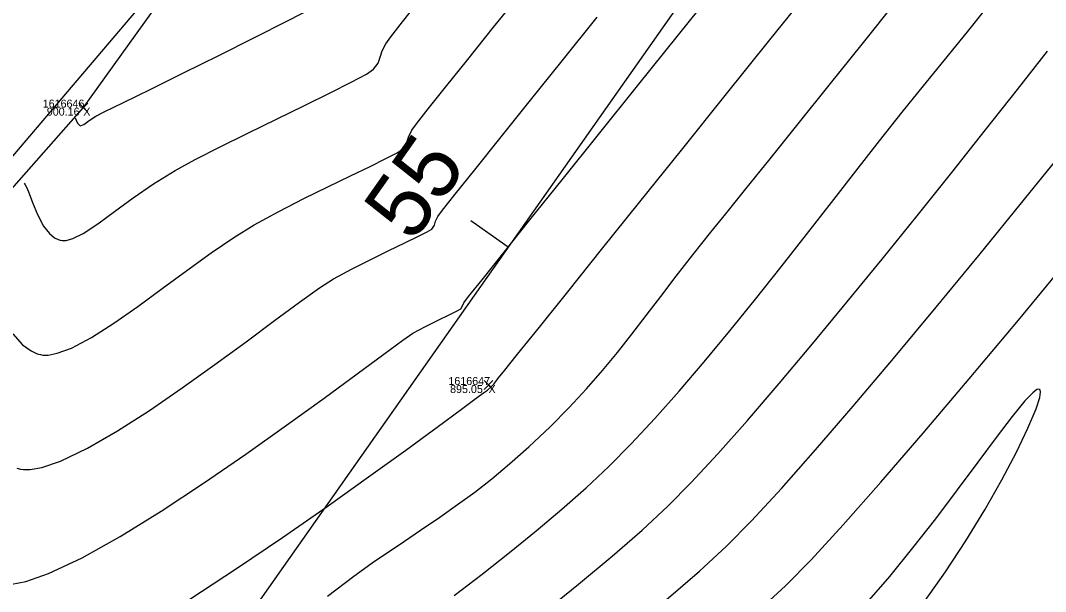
# Model space of a CAD drawing. Extents: x 1957117 to 1971063, y 701601 to 715861.
# Drawn here: x 1963844.55 to 1963889.37, y 707291.95 to 707316.9 of the extents above; entities that cross this region are included whole.
import ezdxf

# ---------------------------------------------------------------- set-up
doc = ezdxf.new("R2010")
doc.units = 0
for name, color, linetype in [('AP_X_Lights', 7, 'Continuous'), ('DT_X_Contour_Major', 7, 'Continuous'), ('DT_X_Contour_Minor', 7, 'Continuous'), ('DT_X_TIN_Hull', 7, 'Continuous'), ('GE_X_CL_20', 7, 'Continuous'), ('PV_P_Shoulder', 7, 'Continuous'), ('RD_P_Cells', 7, 'Continuous'), ('RS_Raster1', 7, 'Continuous'), ('SC_Scratch1', 7, 'Continuous'), ('SC_Shading5', 7, 'Continuous')]:
    doc.layers.add(name, color=color, linetype=linetype)

msp = doc.modelspace()

# ---------------------------------------------------------------- linework, layer by layer
at = {"layer": 'AP_X_Lights'}
for p, q in [((1963847.103, 707312.9), (1963847.491, 707313.29)), ((1963847.103, 707313.29), (1963847.491, 707312.9)), ((1963864.82, 707300.779), (1963865.208, 707301.169)), ((1963864.82, 707301.169), (1963865.208, 707300.779))]:
    msp.add_line(p, q, dxfattribs=at)
at = {"layer": 'DT_X_Contour_Major'}
for points in [[(1963851.961, 707291.624), (1963853.993, 707292.952), (1963856.013, 707294.318), (1963857.96, 707295.669), (1963859.775, 707296.956), (1963861.399, 707298.128), (1963862.772, 707299.132), (1963863.836, 707299.919), (1963864.53, 707300.437), (1963864.795, 707300.635), (1963864.971, 707300.756), (1963865.132, 707300.894), (1963865.242, 707301.012), (1963865.331, 707301.126), (1963865.442, 707301.268), (1963865.673, 707301.556), (1963866.289, 707302.322), (1963867.24, 707303.506), (1963868.479, 707305.049), (1963869.959, 707306.891), (1963871.631, 707308.973), (1963873.448, 707311.235), (1963875.361, 707313.618), (1963877.324, 707316.061), (1963879.288, 707318.507)], [(1963851.961, 707291.624), (1963853.993, 707292.952), (1963856.013, 707294.318), (1963857.96, 707295.669), (1963859.775, 707296.956), (1963861.399, 707298.128), (1963862.772, 707299.132), (1963863.836, 707299.919), (1963864.53, 707300.437), (1963864.795, 707300.635), (1963864.971, 707300.756), (1963865.132, 707300.894), (1963865.242, 707301.012), (1963865.331, 707301.126), (1963865.442, 707301.268), (1963865.673, 707301.556), (1963866.289, 707302.322), (1963867.24, 707303.506), (1963868.479, 707305.049), (1963869.959, 707306.891), (1963871.631, 707308.973), (1963873.448, 707311.235), (1963875.361, 707313.618), (1963877.324, 707316.061), (1963879.288, 707318.507)], [(1963846.945, 707312.644), (1963846.959, 707312.617), (1963846.989, 707312.543), (1963847.045, 707312.415), (1963847.16, 707312.305), (1963847.323, 707312.361), (1963847.557, 707312.529), (1963847.845, 707312.72), (1963848.212, 707312.905), (1963849.051, 707313.318), (1963850.245, 707313.904), (1963851.677, 707314.609), (1963853.229, 707315.378), (1963854.786, 707316.156), (1963856.231, 707316.888), (1963857.446, 707317.519)], [(1963846.945, 707312.644), (1963846.959, 707312.617), (1963846.989, 707312.543), (1963847.045, 707312.415), (1963847.16, 707312.305), (1963847.323, 707312.361), (1963847.557, 707312.529), (1963847.845, 707312.72), (1963848.212, 707312.905), (1963849.051, 707313.318), (1963850.245, 707313.904), (1963851.677, 707314.609), (1963853.229, 707315.378), (1963854.786, 707316.156), (1963856.231, 707316.888), (1963857.446, 707317.519)], [(1963876.785, 707291.084), (1963877.996, 707292.195), (1963879.124, 707293.342), (1963880.528, 707294.867), (1963882.173, 707296.725), (1963884.022, 707298.866), (1963886.04, 707301.245), (1963888.189, 707303.814), (1963890.435, 707306.525)], [(1963876.785, 707291.084), (1963877.996, 707292.195), (1963879.124, 707293.342), (1963880.528, 707294.867), (1963882.173, 707296.725), (1963884.022, 707298.866), (1963886.04, 707301.245), (1963888.189, 707303.814), (1963890.435, 707306.525)]]:
    msp.add_lwpolyline(points, dxfattribs=at)
at = {"layer": 'DT_X_Contour_Minor'}
for points in [[(1963844.175, 707292.277), (1963844.788, 707292.391), (1963845.778, 707292.735), (1963847.247, 707293.428), (1963848.911, 707294.358), (1963850.703, 707295.463), (1963852.557, 707296.681), (1963854.407, 707297.952), (1963856.186, 707299.213), (1963857.829, 707300.404), (1963859.269, 707301.463), (1963860.439, 707302.329), (1963861.274, 707302.941), (1963861.708, 707303.236), (1963862.268, 707303.534), (1963862.816, 707303.807), (1963863.294, 707304.038), (1963863.642, 707304.209), (1963863.802, 707304.302), (1963863.872, 707304.43), (1963863.93, 707304.572), (1963864.145, 707304.843), (1963864.732, 707305.577), (1963865.643, 707306.713), (1963866.827, 707308.189), (1963868.236, 707309.944), (1963869.821, 707311.917), (1963871.531, 707314.046), (1963873.319, 707316.27), (1963875.133, 707318.528)], [(1963844.175, 707292.277), (1963844.788, 707292.391), (1963845.778, 707292.735), (1963847.247, 707293.428), (1963848.911, 707294.358), (1963850.703, 707295.463), (1963852.557, 707296.681), (1963854.407, 707297.952), (1963856.186, 707299.213), (1963857.829, 707300.404), (1963859.269, 707301.463), (1963860.439, 707302.329), (1963861.274, 707302.941), (1963861.708, 707303.236), (1963862.268, 707303.534), (1963862.816, 707303.807), (1963863.294, 707304.038), (1963863.642, 707304.209), (1963863.802, 707304.302), (1963863.872, 707304.43), (1963863.93, 707304.572), (1963864.145, 707304.843), (1963864.732, 707305.577), (1963865.643, 707306.713), (1963866.827, 707308.189), (1963868.236, 707309.944), (1963869.821, 707311.917), (1963871.531, 707314.046), (1963873.319, 707316.27), (1963875.133, 707318.528)], [(1963844.217, 707303.214), (1963844.646, 707302.729), (1963845.013, 707302.464), (1963845.282, 707302.344), (1963845.425, 707302.303), (1963845.53, 707302.285), (1963845.762, 707302.283), (1963846.161, 707302.359), (1963846.776, 707302.59), (1963847.657, 707303.057), (1963848.635, 707303.677), (1963849.677, 707304.403), (1963850.753, 707305.188), (1963851.832, 707305.985), (1963852.883, 707306.747), (1963853.874, 707307.427), (1963854.776, 707307.978), (1963855.854, 707308.56), (1963856.942, 707309.118), (1963857.997, 707309.64), (1963858.976, 707310.114), (1963859.835, 707310.527), (1963860.531, 707310.867), (1963861.021, 707311.122), (1963861.262, 707311.28), (1963861.437, 707311.544), (1963861.519, 707311.808), (1963861.658, 707312.116), (1963861.868, 707312.392), (1963862.377, 707313.035), (1963863.137, 707313.989), (1963864.106, 707315.197), (1963865.236, 707316.605), (1963866.483, 707318.156)], [(1963844.217, 707303.214), (1963844.646, 707302.729), (1963845.013, 707302.464), (1963845.282, 707302.344), (1963845.425, 707302.303), (1963845.53, 707302.285), (1963845.762, 707302.283), (1963846.161, 707302.359), (1963846.776, 707302.59), (1963847.657, 707303.057), (1963848.635, 707303.677), (1963849.677, 707304.403), (1963850.753, 707305.188), (1963851.832, 707305.985), (1963852.883, 707306.747), (1963853.874, 707307.427), (1963854.776, 707307.978), (1963855.854, 707308.56), (1963856.942, 707309.118), (1963857.997, 707309.64), (1963858.976, 707310.114), (1963859.835, 707310.527), (1963860.531, 707310.867), (1963861.021, 707311.122), (1963861.262, 707311.28), (1963861.437, 707311.544), (1963861.519, 707311.808), (1963861.658, 707312.116), (1963861.868, 707312.392), (1963862.377, 707313.035), (1963863.137, 707313.989), (1963864.106, 707315.197), (1963865.236, 707316.605), (1963866.483, 707318.156)], [(1963844.717, 707309.787), (1963844.752, 707309.728), (1963844.822, 707309.589), (1963844.928, 707309.338), (1963845.079, 707308.946), (1963845.296, 707308.419), (1963845.558, 707307.92), (1963845.814, 707307.591), (1963846.037, 707307.41), (1963846.204, 707307.33), (1963846.292, 707307.304), (1963846.372, 707307.291), (1963846.546, 707307.296), (1963846.838, 707307.374), (1963847.286, 707307.593), (1963847.932, 707308.014), (1963848.666, 707308.552), (1963849.479, 707309.154), (1963850.364, 707309.77), (1963851.31, 707310.349), (1963852.195, 707310.822), (1963853.282, 707311.375), (1963854.492, 707311.975), (1963855.748, 707312.591), (1963856.972, 707313.189), (1963858.086, 707313.739), (1963859.012, 707314.206), (1963859.674, 707314.561), (1963859.992, 707314.769), (1963860.187, 707315.036), (1963860.284, 707315.295), (1963860.368, 707315.57), (1963860.522, 707315.888), (1963860.75, 707316.193), (1963861.255, 707316.837), (1963861.989, 707317.758)], [(1963844.717, 707309.787), (1963844.752, 707309.728), (1963844.822, 707309.589), (1963844.928, 707309.338), (1963845.079, 707308.946), (1963845.296, 707308.419), (1963845.558, 707307.92), (1963845.814, 707307.591), (1963846.037, 707307.41), (1963846.204, 707307.33), (1963846.292, 707307.304), (1963846.372, 707307.291), (1963846.546, 707307.296), (1963846.838, 707307.374), (1963847.286, 707307.593), (1963847.932, 707308.014), (1963848.666, 707308.552), (1963849.479, 707309.154), (1963850.364, 707309.77), (1963851.31, 707310.349), (1963852.195, 707310.822), (1963853.282, 707311.375), (1963854.492, 707311.975), (1963855.748, 707312.591), (1963856.972, 707313.189), (1963858.086, 707313.739), (1963859.012, 707314.206), (1963859.674, 707314.561), (1963859.992, 707314.769), (1963860.187, 707315.036), (1963860.284, 707315.295), (1963860.368, 707315.57), (1963860.522, 707315.888), (1963860.75, 707316.193), (1963861.255, 707316.837), (1963861.989, 707317.758)], [(1963857.977, 707291.751), (1963859.122, 707292.616), (1963860.038, 707293.274), (1963861.103, 707293.997), (1963862.041, 707294.629), (1963862.885, 707295.202), (1963863.665, 707295.747), (1963864.412, 707296.295), (1963865.159, 707296.879), (1963865.935, 707297.529), (1963866.774, 707298.277), (1963867.705, 707299.154), (1963868.547, 707299.994), (1963869.307, 707300.806), (1963870.003, 707301.603), (1963870.656, 707302.394), (1963871.285, 707303.191), (1963871.909, 707304.005), (1963872.547, 707304.848), (1963873.218, 707305.73), (1963873.943, 707306.663), (1963874.74, 707307.659), (1963875.388, 707308.458), (1963876.262, 707309.54), (1963877.329, 707310.863), (1963878.554, 707312.387), (1963879.907, 707314.069), (1963881.352, 707315.869), (1963882.857, 707317.745)], [(1963857.977, 707291.751), (1963859.122, 707292.616), (1963860.038, 707293.274), (1963861.103, 707293.997), (1963862.041, 707294.629), (1963862.885, 707295.202), (1963863.665, 707295.747), (1963864.412, 707296.295), (1963865.159, 707296.879), (1963865.935, 707297.529), (1963866.774, 707298.277), (1963867.705, 707299.154), (1963868.547, 707299.994), (1963869.307, 707300.806), (1963870.003, 707301.603), (1963870.656, 707302.394), (1963871.285, 707303.191), (1963871.909, 707304.005), (1963872.547, 707304.848), (1963873.218, 707305.73), (1963873.943, 707306.663), (1963874.74, 707307.659), (1963875.388, 707308.458), (1963876.262, 707309.54), (1963877.329, 707310.863), (1963878.554, 707312.387), (1963879.907, 707314.069), (1963881.352, 707315.869), (1963882.857, 707317.745)], [(1963863.519, 707291.775), (1963864.74, 707292.709), (1963865.938, 707293.651), (1963867.102, 707294.598), (1963868.221, 707295.545), (1963869.283, 707296.485), (1963870.278, 707297.414), (1963871.261, 707298.402), (1963872.29, 707299.507), (1963873.356, 707300.71), (1963874.45, 707301.994), (1963875.562, 707303.339), (1963876.684, 707304.726), (1963877.806, 707306.137), (1963878.92, 707307.553), (1963880.015, 707308.955), (1963881.084, 707310.325), (1963882.117, 707311.643), (1963883.105, 707312.891), (1963884.038, 707314.049), (1963884.94, 707315.16), (1963885.954, 707316.413), (1963887.056, 707317.779)], [(1963863.519, 707291.775), (1963864.74, 707292.709), (1963865.938, 707293.651), (1963867.102, 707294.598), (1963868.221, 707295.545), (1963869.283, 707296.485), (1963870.278, 707297.414), (1963871.261, 707298.402), (1963872.29, 707299.507), (1963873.356, 707300.71), (1963874.45, 707301.994), (1963875.562, 707303.339), (1963876.684, 707304.726), (1963877.806, 707306.137), (1963878.92, 707307.553), (1963880.015, 707308.955), (1963881.084, 707310.325), (1963882.117, 707311.643), (1963883.105, 707312.891), (1963884.038, 707314.049), (1963884.94, 707315.16), (1963885.954, 707316.413), (1963887.056, 707317.779)], [(1963844.394, 707297.347), (1963844.557, 707297.302), (1963844.687, 707297.28), (1963844.978, 707297.277), (1963845.491, 707297.366), (1963846.301, 707297.644), (1963847.477, 707298.209), (1963848.791, 707298.967), (1963850.191, 707299.864), (1963851.628, 707300.848), (1963853.053, 707301.865), (1963854.415, 707302.863), (1963855.664, 707303.789), (1963856.752, 707304.591), (1963857.628, 707305.214), (1963858.242, 707305.607), (1963859.058, 707306.046), (1963859.877, 707306.462), (1963860.658, 707306.845), (1963861.356, 707307.181), (1963861.93, 707307.459), (1963862.336, 707307.667), (1963862.532, 707307.791), (1963862.648, 707307.966), (1963862.702, 707308.14), (1963862.794, 707308.344), (1963863.009, 707308.621), (1963863.565, 707309.319), (1963864.413, 707310.38), (1963865.506, 707311.743), (1963866.795, 707313.348), (1963868.231, 707315.136), (1963869.767, 707317.047)], [(1963844.394, 707297.347), (1963844.557, 707297.302), (1963844.687, 707297.28), (1963844.978, 707297.277), (1963845.491, 707297.366), (1963846.301, 707297.644), (1963847.477, 707298.209), (1963848.791, 707298.967), (1963850.191, 707299.864), (1963851.628, 707300.848), (1963853.053, 707301.865), (1963854.415, 707302.863), (1963855.664, 707303.789), (1963856.752, 707304.591), (1963857.628, 707305.214), (1963858.242, 707305.607), (1963859.058, 707306.046), (1963859.877, 707306.462), (1963860.658, 707306.845), (1963861.356, 707307.181), (1963861.93, 707307.459), (1963862.336, 707307.667), (1963862.532, 707307.791), (1963862.648, 707307.966), (1963862.702, 707308.14), (1963862.794, 707308.344), (1963863.009, 707308.621), (1963863.565, 707309.319), (1963864.413, 707310.38), (1963865.506, 707311.743), (1963866.795, 707313.348), (1963868.231, 707315.136), (1963869.767, 707317.047)], [(1963867.354, 707290.981), (1963868.952, 707292.271), (1963870.422, 707293.498), (1963871.732, 707294.639), (1963872.851, 707295.674), (1963873.878, 707296.712), (1963875.049, 707297.973), (1963876.338, 707299.425), (1963877.724, 707301.034), (1963879.182, 707302.767), (1963880.689, 707304.59), (1963882.222, 707306.47), (1963883.758, 707308.374), (1963885.273, 707310.267), (1963886.744, 707312.118), (1963888.147, 707313.891), (1963889.46, 707315.555)], [(1963867.354, 707290.981), (1963868.952, 707292.271), (1963870.422, 707293.498), (1963871.732, 707294.639), (1963872.851, 707295.674), (1963873.878, 707296.712), (1963875.049, 707297.973), (1963876.338, 707299.425), (1963877.724, 707301.034), (1963879.182, 707302.767), (1963880.689, 707304.59), (1963882.222, 707306.47), (1963883.758, 707308.374), (1963885.273, 707310.267), (1963886.744, 707312.118), (1963888.147, 707313.891), (1963889.46, 707315.555)], [(1963872.787, 707291.589), (1963874.243, 707292.847), (1963875.423, 707293.935), (1963876.514, 707295.04), (1963877.821, 707296.455), (1963879.313, 707298.138), (1963880.959, 707300.046), (1963882.728, 707302.138), (1963884.588, 707304.37), (1963886.508, 707306.701), (1963888.456, 707309.089), (1963890.402, 707311.492)], [(1963872.787, 707291.589), (1963874.243, 707292.847), (1963875.423, 707293.935), (1963876.514, 707295.04), (1963877.821, 707296.455), (1963879.313, 707298.138), (1963880.959, 707300.046), (1963882.728, 707302.138), (1963884.588, 707304.37), (1963886.508, 707306.701), (1963888.456, 707309.089), (1963890.402, 707311.492)], [(1963884.087, 707291.509), (1963885.005, 707292.81), (1963885.888, 707294.167), (1963886.714, 707295.526), (1963887.458, 707296.835), (1963888.096, 707298.042), (1963888.605, 707299.092), (1963888.96, 707299.935), (1963889.117, 707300.424), (1963889.153, 707300.664), (1963889.136, 707300.759), (1963889.113, 707300.785), (1963889.083, 707300.796), (1963888.998, 707300.775), (1963888.815, 707300.639), (1963888.474, 707300.283), (1963887.91, 707299.594), (1963887.212, 707298.682), (1963886.405, 707297.6), (1963885.513, 707296.399), (1963884.557, 707295.133), (1963883.561, 707293.853), (1963882.549, 707292.612), (1963881.544, 707291.462)], [(1963884.087, 707291.509), (1963885.005, 707292.81), (1963885.888, 707294.167), (1963886.714, 707295.526), (1963887.458, 707296.835), (1963888.096, 707298.042), (1963888.605, 707299.092), (1963888.96, 707299.935), (1963889.117, 707300.424), (1963889.153, 707300.664), (1963889.136, 707300.759), (1963889.113, 707300.785), (1963889.083, 707300.796), (1963888.998, 707300.775), (1963888.815, 707300.639), (1963888.474, 707300.283), (1963887.91, 707299.594), (1963887.212, 707298.682), (1963886.405, 707297.6), (1963885.513, 707296.399), (1963884.557, 707295.133), (1963883.561, 707293.853), (1963882.549, 707292.612), (1963881.544, 707291.462)]]:
    msp.add_lwpolyline(points, dxfattribs=at)
at = {"layer": 'DT_X_TIN_Hull'}
msp.add_lwpolyline([(1963940.142, 707371.501), (1963857.209, 707326.887), (1963847.297, 707313.095), (1963811.321, 707272.33), (1963751.836, 707231.407), (1963753.826, 707219.029), (1963738.818, 707206.839), (1963703.286, 707168.809), (1963648.079, 707085.514)], dxfattribs=at)
at = {"layer": 'GE_X_CL_20'}
msp.add_line((1963865.874, 707306.993), (1963864.239, 707308.145), dxfattribs=at)
msp.add_lwpolyline([(1964578.061, 708318.542), (1963713.717, 707090.878)], dxfattribs=at)
at = {"layer": 'RD_P_Cells'}
msp.add_lwpolyline([(1963751.836, 707231.407), (1963783.881, 707233.072), (1963786.638, 707241.96), (1963811.321, 707272.33), (1963856.229, 707325.106)], dxfattribs=at)
at = {"layer": 'SC_Shading5'}
for points in [[(1963589.678, 706586.994), (1963626.625, 706689.548), (1963651.76, 706746.832), (1963668.09, 706778.596), (1963682.768, 706805.402), (1963734.424, 706911.594), (1963826.849, 707116.717), (1963877.258, 707215.645), (1963964.981, 707354.472), (1964070.526, 707509.355), (1964132.574, 707601.994), (1964163.9, 707642.169), (1964191.2, 707685.167), (1964278.98, 707807.131), (1964326.11, 707874.364), (1964396.427, 707968.962), (1964508.519, 708133.679), (1964655.588, 708336.552), (1964745.319, 708429.172), (1964840.327, 708522.317), (1964988.178, 708660.245), (1965089.796, 708739.041), (1965251.743, 708835.216), (1965415.807, 708922.048), (1965866.2, 709149.38), (1966173.543, 709294.131), (1966283.627, 709338.196), (1966534.003, 709419.214), (1966689.084, 709471.266), (1967008.468, 709641.817), (1967166.677, 709750.124), (1967422.113, 709931.083), (1967818.707, 710198.831), (1968187.021, 710459.852), (1968360.589, 710592.493), (1968496.543, 710707.847), (1968606.427, 710809.378), (1968733.391, 710937.091), (1968807.28, 711025.4), (1968843.008, 711077.094), (1968863.233, 711106.099), (1968909.747, 711171.311), (1968974.133, 711279.559), (1969130.932, 711546.915), (1969247.433, 711744.686), (1969402.714, 712016.424), (1969505.287, 712191.789), (1969666.311, 712460.805), (1969771.586, 712639.896), (1969880.058, 712820.917), (1969964.994, 712955.706), (1969990.005, 713000.084), (1970030.065, 713068.479)], [(1963609.915, 706579.703), (1963646.615, 706681.572), (1963671.193, 706737.585), (1963687.092, 706768.511), (1963701.884, 706795.526), (1963753.906, 706902.469), (1963846.249, 707107.41), (1963895.973, 707204.994), (1963982.966, 707342.667), (1964088.35, 707497.312), (1964150.015, 707589.379), (1964181.502, 707629.761), (1964209.024, 707673.109), (1964296.517, 707794.674), (1964343.552, 707861.772), (1964413.958, 707956.489), (1964526.123, 708121.313), (1964672.104, 708322.686), (1964760.576, 708414.006), (1964855.195, 708506.77), (1965002.134, 708643.847), (1965101.925, 708721.226), (1965262.272, 708816.451), (1965425.685, 708902.939), (1965875.63, 709130.044), (1966182.13, 709274.398), (1966290.944, 709317.954), (1966540.737, 709398.785), (1966697.632, 709451.445), (1967019.644, 709623.399), (1967178.971, 709732.471), (1967434.35, 709913.39), (1967830.945, 710181.14), (1968199.774, 710442.525), (1968374.086, 710575.735), (1968510.806, 710691.739), (1968621.36, 710793.889), (1968749.296, 710922.58), (1968824.413, 711012.355), (1968860.678, 711064.827), (1968880.812, 711093.701), (1968927.778, 711159.547), (1968992.655, 711268.62), (1969149.476, 711536.015), (1969266.039, 711733.891), (1969421.336, 712005.657), (1969523.8, 712180.835), (1969684.812, 712449.831), (1969790.084, 712628.917), (1969898.385, 712809.653), (1969983.474, 712944.685), (1970008.657, 712989.367), (1970048.626, 713057.607)]]:
    msp.add_spline(points, degree=3, dxfattribs=at)

# ---------------------------------------------------------------- texts
at = {"layer": 'GE_X_CL_20'}
msp.add_text('55', height=2.8, rotation=54.8523, dxfattribs=at).set_placement((1963861.701, 707307.146))
at = {"layer": 'PV_P_Shoulder'}
for s, p in [('900.16', (1963845.702, 707312.745)), ('895.05', (1963863.336, 707300.624))]:
    msp.add_text(s, height=0.35, dxfattribs=at).set_placement(p)
at = {"layer": 'RS_Raster1'}
for s, p in [('1616646', (1963845.523, 707313.095)), ('1616647', (1963863.262, 707300.974))]:
    msp.add_text(s, height=0.35, dxfattribs=at).set_placement(p)
at = {"layer": 'SC_Scratch1'}
for p in [(1963847.297, 707312.745), (1963865.014, 707300.624)]:
    msp.add_text('X', height=0.35, dxfattribs=at).set_placement(p)

doc.saveas('drawing.dxf')
